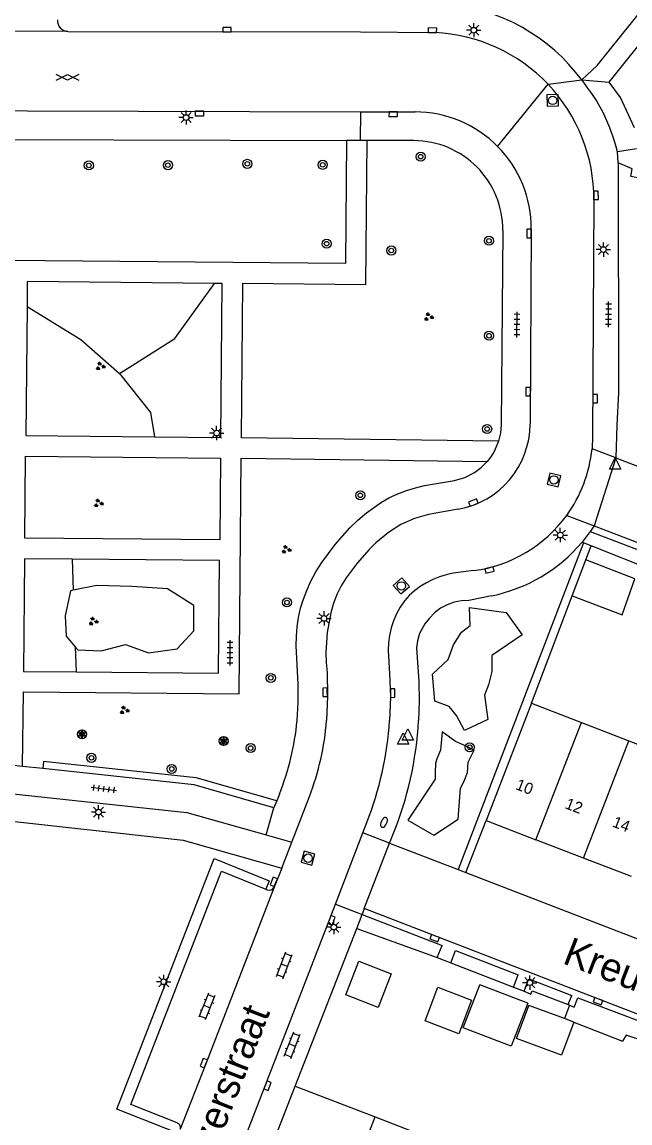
# Model space of a CAD drawing. Extents: x 132999 to 136000, y 398499 to 400501.
# Drawn here: x 134354.2 to 134407.7, y 398964.6 to 399061.5 of the extents above; entities that cross this region are included whole.
import ezdxf

# ---------------------------------------------------------------- set-up
doc = ezdxf.new("R2010")
doc.units = 0
for name, color, linetype in [('gg-afsc-erfafscheiding', 7, 'Continuous'), ('gg-afsc-muur', 7, 'Continuous'), ('gg-anno-huisnummerreeks BGT', 7, 'Continuous'), ('gg-anno-openbare ruimte label', 7, 'Continuous'), ('gg-bbg-gedigitaliseerde bebouwing', 7, 'Continuous'), ('gg-bbg-gedigitaliseerde bijgebouw', 7, 'Continuous'), ('gg-bbg-hoofdgebouw', 7, 'Continuous'), ('gg-bbg-luifel en loopbrug', 7, 'Continuous'), ('gg-bbg-tussenscheiding', 7, 'Continuous'), ('gg-knt-verharding', 7, 'Continuous'), ('gg-knt-verharding nz', 7, 'Continuous'), ('gt-grn-groengrens', 7, 'Continuous'), ('gt-grn-vlakafsluiter', 7, 'Continuous'), ('gt-grn-weggrens', 7, 'Continuous'), ('gt-symb-boom', 7, 'Continuous'), ('gt-symb-brandkraan', 7, 'Continuous'), ('gt-symb-gesloten verharding', 7, 'Continuous'), ('gt-symb-groenvak', 7, 'Continuous'), ('gt-symb-klinker verharding', 7, 'Continuous'), ('gt-symb-kolk', 7, 'Continuous'), ('gt-symb-lichtmast', 7, 'Continuous'), ('gt-symb-rioolschacht', 7, 'Continuous'), ('gt-symb-solitaire heester', 7, 'Continuous'), ('gt-symb-tegel verharding', 7, 'Continuous'), ('gt-symb-waterafsluiter', 7, 'Continuous')]:
    doc.layers.add(name, color=color, linetype=linetype)

# ---------------------------------------------------------------- blocks, each defined once
blk = doc.blocks.new('gt0-GRVAK')
at = {"layer": 'gt-symb-groenvak'}
for p, q in [((-0.11, 0.189), (-0.228, 0.24)), ((-0.182, 0.153), (0.088, 0.153)), ((-0.091, 0.211), (-0.156, 0.322)), ((-0.047, 0.214), (-0.047, 0.393)), ((-0.004, 0.211), (0.061, 0.322)), ((0.015, 0.189), (0.133, 0.24)), ((0.262, -0.052), (0.197, 0.059)), ((0.305, -0.049), (0.305, 0.13)), ((0.349, -0.052), (0.414, 0.059)), ((-0.245, -0.228), (-0.363, -0.177)), ((-0.318, -0.264), (-0.047, -0.264)), ((-0.226, -0.206), (-0.291, -0.095)), ((-0.183, -0.203), (-0.183, -0.024)), ((-0.139, -0.206), (-0.074, -0.095)), ((-0.12, -0.228), (-0.002, -0.177)), ((0.243, -0.074), (0.125, -0.023)), ((0.17, -0.11), (0.441, -0.11)), ((0.368, -0.074), (0.486, -0.023))]:
    blk.add_line(p, q, dxfattribs=at)
blk = doc.blocks.new('gt0-SH')
at = {"layer": 'gt-symb-solitaire heester'}
blk.add_circle((0, 0), 0.4, dxfattribs=at)
for centre, start, end in [((-0.346, 0.2), 270, 30), ((-0.346, -0.2), 330, 90), ((0, 0.4), 210, 330), ((0.346, 0.2), 150, 270), ((0.346, -0.2), 90, 210), ((0, -0.4), 30, 150)]:
    blk.add_arc(centre, 0.4, start, end, dxfattribs=at)
blk = doc.blocks.new('gt0-BOOM')
at = {"layer": 'gt-symb-boom'}
for radius in [0.4, 0.2]:
    blk.add_circle((0, 0), radius, dxfattribs=at)
blk = doc.blocks.new('gt0-TEG1')
at = {"layer": 'gt-symb-tegel verharding'}
for p, q in [((-1.125, 0), (1.125, 0)), ((-0.9, -0.25), (-0.9, 0.25)), ((-0.45, -0.25), (-0.45, 0.25)), ((0, -0.25), (0, 0.25)), ((0.45, -0.25), (0.45, 0.25)), ((0.9, -0.25), (0.9, 0.25))]:
    blk.add_line(p, q, dxfattribs=at)
blk = doc.blocks.new('gt0-GESVH1')
at = {"layer": 'gt-symb-gesloten verharding'}
for p, q in [((-0.992, -0.261), (0.008, 0.239)), ((0.008, -0.261), (-0.992, 0.239)), ((0.008, 0.239), (1.008, -0.261)), ((1.008, 0.239), (0.008, -0.261))]:
    blk.add_line(p, q, dxfattribs=at)
blk = doc.blocks.new('gt0-LMAST')
at = {"layer": 'gt-symb-lichtmast'}
for p, q in [((-0.182, 0.173), (-0.447, 0.438)), ((-0.005, 0.246), (-0.005, 0.621)), ((0.172, 0.173), (0.437, 0.438)), ((-0.255, -0.004), (-0.63, -0.004)), ((-0.182, -0.181), (-0.447, -0.446)), ((-0.005, -0.254), (-0.005, -0.629)), ((0.437, -0.446), (0.172, -0.181)), ((0.245, -0.004), (0.62, -0.004))]:
    blk.add_line(p, q, dxfattribs=at)
blk.add_circle((-0.005, -0.004), 0.25, dxfattribs=at)
blk = doc.blocks.new('gt0-KOLK')
at = {"layer": 'gt-symb-kolk'}
blk.add_lwpolyline([(0, 0), (0.375, 0), (0.375, 0.4), (-0.375, 0.4), (-0.375, 0), (0, 0)], dxfattribs=at)
blk = doc.blocks.new('gt0-RS')
at = {"layer": 'gt-symb-rioolschacht'}
blk.add_lwpolyline([(-0.5, -0.5), (0.5, -0.5), (0.5, 0.5), (-0.5, 0.5)], close=True, dxfattribs=at)
blk.add_circle((0, 0), 0.375, dxfattribs=at)
blk = doc.blocks.new('gt0-WAFSL')
at = {"layer": 'gt-symb-waterafsluiter'}
for p, q in [((-0.5, -0.333), (0, 0.667)), ((0, 0.667), (0.5, -0.333)), ((0.5, -0.333), (-0.5, -0.333))]:
    blk.add_line(p, q, dxfattribs=at)
blk = doc.blocks.new('gt0-BR')
at = {"layer": 'gt-symb-brandkraan'}
for centre, radius, start, end in [((-0.244, 0), 0.206, 107.56694, 252.43307), ((0.599, -2.664), 3, 106.89205, 107.56694), ((0, -0.691), 0.938, 73.10799, 106.89205), ((-0.599, -2.664), 3, 72.43309, 73.10799), ((0.244, 0), 0.206, 287.56695, 72.43309), ((0.599, 2.664), 3, 252.43307, 253.10797), ((0, 0.691), 0.938, 253.10797, 286.89206), ((-0.599, 2.664), 3, 286.89206, 287.56695)]:
    blk.add_arc(centre, radius, start, end, dxfattribs=at)
blk = doc.blocks.new('gt0-KL1')
at = {"layer": 'gt-symb-klinker verharding'}
for p, q in [((-1.15, 0.3), (1.15, 0.3)), ((-1, -0.3), (-1, 0.3)), ((-0.5, 0.3), (-0.5, 0.45)), ((0, -0.3), (0, 0.3)), ((0.5, 0.3), (0.5, 0.45)), ((1, -0.3), (1, 0.3)), ((-1.15, -0.3), (1.15, -0.3)), ((-0.5, -0.45), (-0.5, -0.3)), ((0.5, -0.45), (0.5, -0.3))]:
    blk.add_line(p, q, dxfattribs=at)

msp = doc.modelspace()

# ---------------------------------------------------------------- linework, layer by layer
at = {"layer": 'gg-afsc-erfafscheiding'}
for p, q in [((134406.46, 399023.137), (134411.423, 399021.222)), ((134403.614, 399015.67), (134403.497, 399015.717)), ((134404.31, 399015.39), (134403.614, 399015.67)), ((134419.832, 399009.154), (134404.31, 399015.39)), ((134393.287, 398986.615), (134395.071, 398991.19)), ((134386.571, 398989.21), (134386.862, 398989.93)), ((134386.571, 398989.21), (134392.587, 398986.885)), ((134392.587, 398986.885), (134393.287, 398986.615)), ((134390.757, 398979.117), (134391.951, 398978.656)), ((134391.951, 398978.656), (134397.454, 398976.523)), ((134397.454, 398976.523), (134398.395, 398976.163)), ((134402.386, 398974.946), (134401.942, 398973.751)), ((134402.285, 398974.991), (134402.386, 398974.946)), ((134402.764, 398973.445), (134407.063, 398971.764))]:
    msp.add_line(p, q, dxfattribs=at)
for points in [[(134406.668, 399049.129), (134406.702, 399028.883), (134406.556, 399026.011), (134406.46, 399023.137)], [(134395.523, 399010.99), (134393.541, 399010.59), (134392.886, 399010.553), (134392.243, 399010.422), (134391.625, 399010.201), (134391.046, 399009.893), (134390.521, 399009.502), (134390.065, 399009.031), (134389.673, 399008.508), (134389.192, 399007.659), (134389.019, 399007.036), (134388.945, 399006.394), (134389.132, 399003.456), (134389.174, 399001.728), (134389.121, 399000)], [(134398.395, 398976.163), (134399, 398975.888), (134399.117, 398976.182), (134402.285, 398974.991)]]:
    msp.add_lwpolyline(points, dxfattribs=at)
for centre, radius, start, end in [((134392.778, 399024.709), 13.991, 281.31333, 320.00573), ((134357.389, 399001.83), 31.785, 338.01312, 356.69923)]:
    msp.add_arc(centre, radius, start, end, dxfattribs=at)
at = {"layer": 'gg-afsc-muur'}
for p, q in [((134378.253, 398967.812), (134383.694, 398981.696)), ((134383.694, 398981.696), (134390.757, 398979.117))]:
    msp.add_line(p, q, dxfattribs=at)
msp.add_lwpolyline([(134420.248, 399044.324), (134419.657, 399044.429), (134419.393, 399044.341), (134413.201, 399046.499), (134411.429, 399047.204), (134407.788, 399047.923), (134407.899, 399048.584), (134406.668, 399049.129)], dxfattribs=at)
at = {"layer": 'gg-bbg-gedigitaliseerde bebouwing'}
for p, q in [((134399.06, 399001.52), (134403.436, 398999.829)), ((134403.436, 398999.829), (134407.624, 398998.21)), ((134407.624, 398998.21), (134411.83, 398996.584))]:
    msp.add_line(p, q, dxfattribs=at)
at = {"layer": 'gg-bbg-gedigitaliseerde bijgebouw'}
msp.add_lwpolyline([(134392.656, 398972.418), (134389.688, 398973.541), (134390.81, 398976.51), (134393.779, 398975.387), (134392.656, 398972.418)], dxfattribs=at)
at = {"layer": 'gg-bbg-hoofdgebouw'}
for p, q in [((134399.06, 399001.52), (134395.071, 398991.19)), ((134395.071, 398991.19), (134399.446, 398989.499)), ((134403.634, 398987.88), (134399.446, 398989.499)), ((134407.84, 398986.254), (134403.634, 398987.88)), ((134374.23, 398957.402), (134378.253, 398967.812)), ((134378.253, 398967.812), (134385.284, 398965.094)), ((134385.284, 398965.094), (134389.514, 398963.459))]:
    msp.add_line(p, q, dxfattribs=at)
at = {"layer": 'gg-bbg-luifel en loopbrug'}
for p, q in [((134402.644, 399010.99), (134403.844, 399014.158)), ((134398.717, 398975.115), (134394.492, 398976.728)), ((134401.942, 398973.751), (134398.807, 398974.917)), ((134402.764, 398973.445), (134401.942, 398973.751))]:
    msp.add_line(p, q, dxfattribs=at)
for points in [[(134402.644, 399010.99), (134407.019, 399009.3), (134408.148, 399012.495), (134403.844, 399014.158)], [(134382.711, 398975.85), (134383.869, 398978.804), (134386.709, 398977.691), (134385.551, 398974.737), (134382.711, 398975.85)], [(134398.717, 398975.115), (134397.271, 398971.327), (134393.046, 398972.94), (134394.492, 398976.728)], [(134402.764, 398973.445), (134401.678, 398970.525), (134397.721, 398971.997), (134398.807, 398974.917)]]:
    msp.add_lwpolyline(points, dxfattribs=at)
at = {"layer": 'gg-bbg-tussenscheiding'}
for p, q in [((134399.446, 398989.499), (134403.436, 398999.829)), ((134403.634, 398987.88), (134407.624, 398998.21)), ((134381.261, 398954.693), (134385.284, 398965.094))]:
    msp.add_line(p, q, dxfattribs=at)
at = {"layer": 'gg-knt-verharding'}
for p, q in [((134405.871, 399056.24), (134416.639, 399069.675)), ((134358.265, 399060.708), (134353.275, 399060.737)), ((134358.265, 399060.708), (134384.014, 399060.654)), ((134384.014, 399060.654), (134390.549, 399060.604)), ((134384.014, 399053.624), (134388.812, 399053.61)), ((134318.611, 399051.263), (134382.779, 399051.095)), ((134383.985, 399051.092), (134382.779, 399051.095)), ((134384.596, 399051.09), (134383.985, 399051.092)), ((134388.699, 399051.08), (134384.596, 399051.09)), ((134408.297, 399050.372), (134406.611, 399050.09)), ((134406.668, 399049.129), (134406.611, 399050.09)), ((134399.035, 399043.294), (134398.933, 399026.123)), ((134404.551, 399017.15), (134404.227, 399016.668)), ((134404.227, 399016.668), (134403.497, 399015.717)), ((134404.227, 399016.668), (134420.361, 399010.47)), ((134358.62, 399014.217), (134354.434, 399014.255)), ((134354.275, 398995.964), (134352.509, 398996.153)), ((134356.039, 398995.775), (134354.275, 398995.964)), ((134376.631, 398992.923), (134376.391, 398992.32)), ((134376.87, 398993.526), (134376.631, 398992.923)), ((134377.954, 398989.294), (134379.504, 398993.312)), ((134384.22, 398990.119), (134384.57, 398991.025)), ((134375.715, 398989.925), (134377.954, 398989.294)), ((134381.791, 398983.835), (134384.22, 398990.119)), ((134377.074, 398987.012), (134377.954, 398989.294)), ((134377.074, 398987.012), (134376.398, 398985.331)), ((134393.287, 398986.615), (134460.7, 398960.57)), ((134375.661, 398985.159), (134375.797, 398985.104)), ((134370.174, 398953.776), (134381.791, 398983.835)), ((134383.694, 398981.696), (134384.14, 398982.927)), ((134384.341, 398983.45), (134384.14, 398982.927)), ((134384.14, 398982.927), (134391.177, 398980.201)), ((134447.001, 398959.21), (134384.341, 398983.45)), ((134390.757, 398979.117), (134391.177, 398980.201)), ((134391.951, 398978.656), (134392.371, 398979.738)), ((134392.371, 398979.738), (134397.873, 398977.607)), ((134397.454, 398976.523), (134397.873, 398977.607)), ((134398.395, 398976.163), (134398.813, 398977.243)), ((134398.813, 398977.243), (134402.591, 398975.779)), ((134402.285, 398974.991), (134402.591, 398975.779))]:
    msp.add_line(p, q, dxfattribs=at)
for points in [[(134403.469, 399056.423), (134404.841, 399057.7), (134414.015, 399069.143)], [(134408.111, 399052.203), (134406.871, 399054.89), (134405.871, 399056.24)], [(134303.857, 399052.918), (134315.641, 399053.82), (134384.014, 399053.624)], [(134382.779, 399051.095), (134382.691, 399040.256), (134352.903, 399040.532)], [(134396.145, 399024.612), (134373.545, 399024.898), (134373.642, 399038.521), (134384.483, 399038.418), (134384.596, 399051.09)], [(134404.542, 399045.86), (134404.433, 399025.061), (134404.375, 399023.942)], [(134396.523, 399043.167), (134396.371, 399026.058), (134396.311, 399025.327), (134396.145, 399024.612)], [(134371.153, 399038.51), (134354.689, 399038.684), (134354.666, 399036.484)], [(134365.873, 399024.993), (134371.701, 399024.932), (134371.844, 399038.503), (134371.153, 399038.51)], [(134354.666, 399036.484), (134354.546, 399025.113), (134365.873, 399024.993)], [(134396.145, 399024.612), (134395.758, 399023.697), (134395.472, 399023.237), (134395.14, 399022.81)], [(134354.275, 398995.964), (134354.344, 399002.523), (134373.32, 399002.358), (134373.491, 399023.107), (134395.14, 399022.81)], [(134371.679, 399023.122), (134371.614, 399015.925), (134354.467, 399016.077), (134354.531, 399023.275), (134371.679, 399023.122)], [(134378.428, 399000), (134378.523, 399001.597), (134378.51, 399003.196), (134378.351, 399006.593), (134378.359, 399007.425), (134378.426, 399008.254), (134378.551, 399009.077), (134378.734, 399009.889), (134378.976, 399010.685), (134379.27, 399011.463), (134379.611, 399012.222), (134380.072, 399013.091), (134380.594, 399013.925), (134381.763, 399015.506), (134383.064, 399016.981), (134383.77, 399017.666), (134384.521, 399018.301), (134385.855, 399019.234), (134386.564, 399019.636), (134387.301, 399019.983), (134388.062, 399020.275), (134388.841, 399020.513), (134389.636, 399020.695), (134392.263, 399021.159), (134393.175, 399021.42), (134394.022, 399021.848), (134394.616, 399022.288), (134395.14, 399022.81)], [(134392.585, 399018.613), (134389.99, 399018.16), (134388.744, 399017.804), (134387.563, 399017.273), (134386.473, 399016.575), (134385.351, 399015.647), (134384.779, 399015.075), (134383.721, 399013.852), (134382.743, 399012.564), (134382.305, 399011.882), (134381.94, 399011.159), (134381.624, 399010.335), (134381.389, 399009.484), (134381.084, 399007.747), (134380.999, 399006.87), (134380.967, 399005.989), (134380.988, 399005.108), (134381.061, 399004.23), (134381.088, 399002.149), (134381.019, 399000)], [(134404.551, 399017.15), (134465.33, 398993.81), (134466.3, 398993.27), (134466.81, 398992.62), (134467.33, 398991.72), (134467.96, 398991.02), (134468.86, 398990.53), (134469.713, 398990.179)], [(134354.434, 399014.255), (134354.345, 399004.321), (134358.99, 399004.279)], [(134358.99, 399004.279), (134371.516, 399004.167), (134371.605, 399014.101), (134358.62, 399014.217)], [(134393.986, 399013.211), (134392.16, 399012.97), (134391.545, 399012.844), (134390.944, 399012.664), (134390.361, 399012.43), (134389.801, 399012.146), (134389.267, 399011.815), (134388.763, 399011.441), (134388.296, 399011.02), (134387.88, 399010.549), (134387.495, 399010), (134387.172, 399009.412), (134386.91, 399008.795), (134386.703, 399008.157), (134386.554, 399007.504), (134386.467, 399006.839), (134386.443, 399006.169), (134386.57, 399004.155), (134386.638, 399002.077), (134386.566, 399000)], [(134376.391, 398992.32), (134369.361, 398994.35), (134356.039, 398995.775)], [(134344.406, 398994.513), (134368.71, 398991.9), (134375.715, 398989.925)], [(134351.45, 398991.34), (134368.401, 398989.47), (134377.074, 398987.012)], [(134367.861, 398964.556), (134363.8, 398966.18), (134371.782, 398986.745), (134375.661, 398985.159)], [(134402.386, 398974.946), (134402.801, 398974.77), (134403.114, 398975.577), (134412.299, 398972.122), (134412.21, 398971.819)]]:
    msp.add_lwpolyline(points, dxfattribs=at)
for centre, radius, start, end in [((134390.132, 399046.615), 16.555, 36.33124, 84.87758), ((134358.287, 399061.657), 0.949, 176.41702, 268.66562), ((134389.859, 399045.937), 14.683, 43.50371, 87.30622), ((134389.86, 399045.937), 14.682, 359.69886, 43.50574), ((134391.478, 399046.528), 15.546, 13.24497, 39.52993), ((134388.778, 399043.353), 10.257, 44.74114, 89.81284), ((134388.679, 399043.236), 7.844, 359.49882, 89.85312), ((134388.778, 399043.354), 10.257, 359.66748, 44.7392), ((134391.261, 399026.17), 7.672, 279.9392, 359.64693), ((134392.409, 399025.13), 12.025, 324.07105, 354.3297), ((134392.412, 399025.13), 12.022, 277.52301, 324.06314), ((134354.977, 399002.219), 23.555, 338.34314, 354.59445), ((134357.418, 399001.831), 23.672, 338.90813, 355.56482), ((134355.85, 399002.122), 30.789, 338.87472, 356.04874), ((134375.982, 398985.525), 0.459, 246.30982, 335.07367), ((134367.738, 398964.148), 0.427, 343.0294, 73.23825)]:
    msp.add_arc(centre, radius, start, end, dxfattribs=at)
at = {"layer": 'gg-knt-verharding nz'}
msp.add_lwpolyline([(134376.398, 398985.331), (134370.396, 398969.756), (134368.146, 398964.023)], dxfattribs=at)
at = {"layer": 'gt-grn-groengrens'}
for p, q in [((134403.614, 399015.67), (134392.587, 398986.885)), ((134403.844, 399014.158), (134404.31, 399015.39)), ((134358.62, 399014.217), (134358.722, 399011.478)), ((134399.06, 399001.52), (134402.644, 399010.99)), ((134358.907, 399006.507), (134358.99, 399004.279))]:
    msp.add_line(p, q, dxfattribs=at)
for points in [[(134362.79, 399030.578), (134367.666, 399033.641), (134371.153, 399038.51)], [(134354.666, 399036.484), (134359.409, 399033.569), (134362.79, 399030.578)], [(134362.79, 399030.578), (134365.53, 399027.124), (134365.873, 399024.993)], [(134358.722, 399011.478), (134358.489, 399011.431), (134358.029, 399009.221)], [(134358.907, 399006.507), (134359.139, 399006.233), (134361.181, 399006.14), (134363.316, 399006.697), (134365.358, 399005.954), (134367.865, 399006.325), (134369.35, 399007.903), (134369.35, 399010.131), (134367.029, 399011.616), (134363.873, 399011.802), (134360.81, 399011.895), (134358.722, 399011.478)], [(134358.029, 399009.221), (134358.118, 399007.439), (134358.907, 399006.507)], [(134390.335, 399004.1), (134391.718, 399005.379), (134392.194, 399006.671), (134392.894, 399007.775), (134393.643, 399008.374), (134393.583, 399009.947), (134396.832, 399009.514), (134398.239, 399007.565), (134395.569, 399005.721), (134395.569, 399004.33), (134395.269, 399003.154), (134394.905, 399002.234), (134395.208, 399000.094), (134393.15, 398999.119), (134392.445, 399000.458), (134391.803, 399001.228), (134390.552, 399001.718), (134390.335, 399004.1)], [(134388.169, 398991.215), (134390.443, 398989.916), (134392.609, 398991.323), (134392.809, 398994.061), (134393.108, 398994.617), (134393.429, 398995.43), (134393.493, 398996.329), (134394.016, 398997.387), (134393.044, 398997.869), (134392.359, 398998.147), (134391.201, 398999.011), (134391.033, 398997.399), (134390.712, 398996.632), (134390.605, 398996.222), (134390.562, 398995.43), (134390.562, 398994.853), (134388.169, 398991.215)], [(134376.631, 398992.923), (134369.54, 398994.97), (134356.107, 398996.408), (134356.039, 398995.775)], [(134367.991, 398963.617), (134362.569, 398965.785), (134371.137, 398987.858), (134375.959, 398985.887), (134375.661, 398985.159)]]:
    msp.add_lwpolyline(points, dxfattribs=at)
at = {"layer": 'gt-grn-vlakafsluiter'}
for p, q in [((134406.46, 399023.137), (134404.551, 399017.15)), ((134384.341, 398983.45), (134386.571, 398989.21))]:
    msp.add_line(p, q, dxfattribs=at)
msp.add_lwpolyline([(134411.704, 398970.859), (134407.382, 398972.297), (134407.063, 398971.764)], dxfattribs=at)
at = {"layer": 'gt-grn-weggrens'}
for p, q in [((134396.064, 399050.573), (134400.509, 399056.045)), ((134400.509, 399056.045), (134403.469, 399056.423)), ((134403.469, 399056.423), (134405.871, 399056.24)), ((134384.014, 399053.624), (134383.985, 399051.092)), ((134406.46, 399023.137), (134404.375, 399023.942)), ((134402.146, 399018.074), (134404.551, 399017.15)), ((134375.715, 398989.925), (134376.391, 398992.32)), ((134386.571, 398989.21), (134384.22, 398990.119)), ((134381.791, 398983.835), (134384.14, 398982.927))]:
    msp.add_line(p, q, dxfattribs=at)

# ---------------------------------------------------------------- block references
at = {"layer": 'gt-symb-boom'}
for p in [(134389.298, 399049.668), (134360.1, 399048.897), (134367.058, 399048.922), (134374.052, 399049.036), (134380.683, 399048.952), (134381.022, 399042.005), (134386.711, 399041.405), (134383.995, 399019.839), (134377.535, 399010.405), (134376.117, 399003.76), (134374.345, 398997.579), (134393.619, 398997.649), (134360.33, 398996.717), (134367.398, 398995.741)]:
    msp.add_blockref('gt0-BOOM', p, dxfattribs=at)
at = {"layer": 'gt-symb-boom', "rotation": 70.00710602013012}
for p in [(134395.316, 399042.262), (134395.316, 399033.897), (134395.147, 399025.685)]:
    msp.add_blockref('gt0-BOOM', p, dxfattribs=at)
at = {"layer": 'gt-symb-brandkraan', "rotation": -114.25908445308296}
msp.add_blockref('gt0-BR', (134386.071, 398991.025), dxfattribs=at)
at = {"layer": 'gt-symb-gesloten verharding', "rotation": -0.17188682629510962}
msp.add_blockref('gt0-GESVH1', (134358.21, 399056.665), dxfattribs=at)
at = {"layer": 'gt-symb-groenvak'}
for p in [(134389.997, 399035.554), (134361.107, 399031.208), (134360.946, 399019.141), (134377.463, 399015.069), (134360.486, 399008.738), (134363.217, 399000.917)]:
    msp.add_blockref('gt0-GRVAK', p, dxfattribs=at)
at = {"layer": 'gt-symb-klinker verharding'}
for p, rotation in [((134377.298, 398978.437), 68.8473547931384), ((134370.493, 398974.819), -111.8971505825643), ((134377.995, 398971.408), 68.90078774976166)]:
    msp.add_blockref('gt0-KL1', p, dxfattribs=dict(at, rotation=rotation))
at = {"layer": 'gt-symb-kolk'}
for p, rotation in [((134372.258, 399060.659), -0.20174486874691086), ((134390.322, 399060.606), -1.8346729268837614), ((134369.842, 399053.665), 179.82811318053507), ((134386.888, 399053.616), 179.7708181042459), ((134404.536, 399046.259), -89.08334574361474), ((134399.032, 399042.895), 89.71352348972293), ((134398.949, 399028.969), 89.54164354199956), ((134404.449, 399028.353), -90.1145914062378), ((134393.997, 399019.014), 21.09921225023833), ((134395.303, 399013.466), -166.0609856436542), ((134381.082, 399002.495), 90.85937224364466), ((134386.635, 399002.419), -89.25519681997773), ((134376.552, 398985.724), 68.33696013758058), ((134381.267, 398982.48), -111.53536487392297), ((134390.611, 398981.024), 159.26285189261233), ((134404.971, 398975.469), 158.84735479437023), ((134370.396, 398969.756), 68.90078774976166), ((134375.635, 398967.905), -111.09921225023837)]:
    msp.add_blockref('gt0-KOLK', p, dxfattribs=dict(at, rotation=rotation))
at = {"layer": 'gt-symb-lichtmast'}
for p in [(134393.973, 399060.812), (134368.661, 399053.12), (134405.38, 399041.49), (134371.35, 399025.326), (134401.592, 399016.344), (134380.8, 399009.002), (134360.957, 398991.942), (134381.663, 398981.811), (134366.695, 398976.994), (134398.903, 398976.918)]:
    msp.add_blockref('gt0-LMAST', p, dxfattribs=at)
at = {"layer": 'gt-symb-rioolschacht'}
for p, rotation in [((134400.914, 399054.626), 90.97393443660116), ((134401.025, 399021.193), 75.82485794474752), ((134387.599, 399011.86), 41.06735632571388), ((134379.387, 398987.888), 74.68454880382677)]:
    msp.add_blockref('gt0-RS', p, dxfattribs=dict(at, rotation=rotation))
at = {"layer": 'gt-symb-solitaire heester'}
for p in [(134359.5, 398998.799), (134371.958, 398998.192)]:
    msp.add_blockref('gt0-SH', p, dxfattribs=at)
at = {"layer": 'gt-symb-tegel verharding'}
for p, rotation in [((134405.827, 399035.781), 89.88540859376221), ((134397.772, 399034.881), 89.48435190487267), ((134372.529, 399005.969), 89.77081810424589), ((134361.428, 398993.987), -7.238726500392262)]:
    msp.add_blockref('gt0-TEG1', p, dxfattribs=dict(at, rotation=rotation))
at = {"layer": 'gt-symb-waterafsluiter'}
for p in [(134406.4, 399022.469), (134387.752, 398998.254), (134388.16, 398998.613)]:
    msp.add_blockref('gt0-WAFSL', p, dxfattribs=at)

# ---------------------------------------------------------------- texts
at = {"layer": 'gg-anno-huisnummerreeks BGT'}
for s, p in [('10', (134397.577, 398993.976)), ('12', (134401.923, 398992.296)), ('14', (134406.09, 398990.685))]:
    msp.add_text(s, height=1, rotation=338.8, dxfattribs=at).set_placement(p)
at = {"layer": 'gg-anno-openbare ruimte label'}
for rotation, p in [(338.8, (134401.685, 398978.651)), (68.6, (134368.403, 398954.765))]:
    msp.add_text('Kreutzerstraat', height=2.5, rotation=rotation, dxfattribs=at).set_placement(p)

doc.saveas('drawing.dxf')
